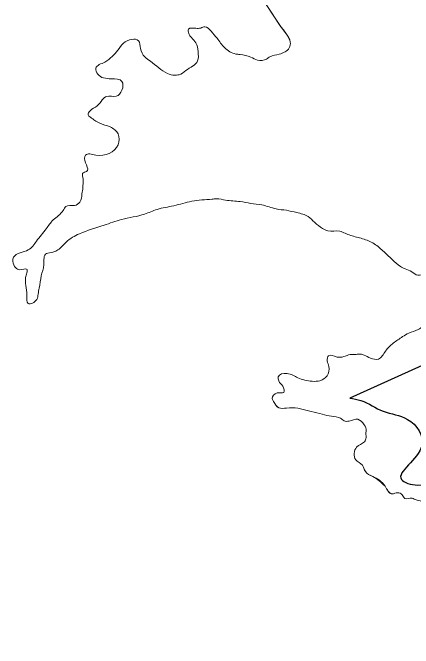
# Model space of a CAD drawing. Extents: x 553962 to 842807, y 8883888 to 9032388.
# Drawn here: x 570285 to 573524, y 8986068 to 8991208 of the extents above; entities that cross this region are included whole.
import ezdxf

# ---------------------------------------------------------------- set-up
doc = ezdxf.new("R2010")
doc.units = 0
doc.header["$LTSCALE"] = 200
doc.layers.add('25', color=7, linetype='Continuous', lineweight=13)
doc.layers.add('54', color=7, linetype='Continuous', lineweight=25)

msp = doc.modelspace()

# ---------------------------------------------------------------- linework, layer by layer
at = {"layer": '25'}
msp.add_line((572449.1, 8991100.5), (572334.3, 8991274.5), dxfattribs=at)
msp.add_lwpolyline([(578351.6, 8991043.2), (578446.9, 8991274.5), (572334.3, 8991274.5), (572447.3, 8991102.9), (572499.8, 8991033.9)], dxfattribs=at)
for points in [[(572497.9, 8989611.9), (572416.1, 8989621.7), (572298.7, 8989654.1), (572210.5, 8989666.4), (572124.8, 8989681.2), (572006.5, 8989692.2), (571934.7, 8989703.3), (571895.8, 8989700.6), (571733.8, 8989683.8), (571587.2, 8989646.9), (571453.1, 8989617.6), (571351.8, 8989579.6), (571165.1, 8989536.3), (571023.7, 8989489.3), (570824.7, 8989420.8), (570717.5, 8989353.9), (570650.5, 8989289.6), (570581.7, 8989265.5), (570557.9, 8989261.6), (570536.5, 8989171.1), (570516.3, 8989080.5), (570500.1, 8988981.1), (570490.7, 8988932), (570480, 8988888), (570410, 8988857.6), (570400.3, 8988925.5), (570389.6, 8989066.3), (570400.3, 8989105.3), (570401.2, 8989131.7), (570339.7, 8989129), (570310.5, 8989145.2), (570285.9, 8989198), (570293, 8989230.7), (570411.6, 8989290.1), (570477.3, 8989360.7), (570556.4, 8989461.5), (570612, 8989532.1), (570692.7, 8989609.1), (570714.8, 8989641.8), (570783.9, 8989649.6), (570828.7, 8989677.3), (570845.5, 8989742.8), (570853.5, 8989794.3), (570853.3, 8989809.4), (570852.4, 8989877.3), (570850.7, 8989910), (570881.9, 8989923.9), (570867.7, 8990045.8), (570873.8, 8990055.9), (570956.8, 8990057.4), (571136.7, 8990140.9), (571138, 8990227.7), (571073.1, 8990284.1), (570988.5, 8990315.2), (570949.2, 8990336.5), (570913.7, 8990362.8), (570894.5, 8990381.6), (570910.4, 8990415.6), (570967.7, 8990454.8), (571009.8, 8990502.7), (571044.6, 8990531.7), (571122.5, 8990533.2), (571168.4, 8990581.1), (571168.7, 8990652.7), (571082.9, 8990673.9), (570973, 8990711.2), (570957.2, 8990759), (571030.7, 8990809.5), (571089.2, 8990854.9), (571136.3, 8990904.1), (571180.8, 8990962.1), (571302.4, 8990981.3), (571318.4, 8990918.5), (571353.3, 8990850.7), (571399, 8990815.6), (571537.4, 8990716.7), (571595.4, 8990703), (571610.5, 8990704.3), (571630.6, 8990706.9), (571685.4, 8990741), (571779.9, 8990818), (571783.9, 8990893.5), (571765.3, 8990965.1), (571729.5, 8991007.7), (571709, 8991040.3), (571707.2, 8991075.5), (571765, 8991082), (571805.2, 8991084.6), (571839, 8991094.8), (571888.5, 8991059.7), (571937, 8991003.3)], [(571937, 8991003.3), (571888.5, 8991059.7), (571839, 8991094.8), (571805.2, 8991084.6), (571765, 8991082), (571707.2, 8991075.5), (571709, 8991040.3), (571729.5, 8991007.7), (571765.3, 8990965.1), (571783.9, 8990893.5), (571779.9, 8990818), (571685.4, 8990741), (571630.6, 8990706.9), (571610.5, 8990704.3), (571595.4, 8990703), (571537.4, 8990716.7), (571399, 8990815.6), (571353.3, 8990850.7), (571318.4, 8990918.5), (571302.4, 8990981.3), (571180.8, 8990962.1), (571136.3, 8990904.1), (571089.2, 8990854.9), (571030.7, 8990809.5), (570957.2, 8990759), (570973, 8990711.2), (571082.9, 8990673.9), (571168.7, 8990652.7), (571168.4, 8990581.1), (571122.5, 8990533.2), (571044.6, 8990531.7), (571009.8, 8990502.7), (570967.7, 8990454.8), (570910.4, 8990415.6), (570894.5, 8990381.6), (570913.7, 8990362.8), (570949.2, 8990336.5), (570988.5, 8990315.2), (571073.1, 8990284.1), (571138, 8990227.7), (571136.7, 8990140.9), (570956.8, 8990057.4), (570873.8, 8990055.9), (570867.7, 8990045.8), (570881.9, 8989923.9), (570850.7, 8989910), (570852.4, 8989877.3), (570853.3, 8989809.4), (570853.5, 8989794.3), (570845.5, 8989742.8), (570828.7, 8989677.3), (570783.9, 8989649.6), (570714.8, 8989641.8), (570692.7, 8989609.1), (570612, 8989532.1), (570556.4, 8989461.5), (570477.3, 8989360.7), (570411.6, 8989290.1), (570293, 8989230.7), (570285.9, 8989198), (570310.5, 8989145.2), (570339.7, 8989129), (570401.2, 8989131.7), (570400.3, 8989105.3), (570389.6, 8989066.3), (570400.3, 8988925.5), (570410, 8988857.6), (570480, 8988888), (570490.7, 8988932), (570500.1, 8988981.1), (570516.3, 8989080.5), (570536.5, 8989171.1), (570557.9, 8989261.6), (570581.7, 8989265.5), (570650.5, 8989289.6), (570717.5, 8989353.9), (570824.7, 8989420.8), (571023.7, 8989489.3), (571165.1, 8989536.3), (571351.8, 8989579.6), (571453.1, 8989617.6), (571587.2, 8989646.9), (571733.8, 8989683.8), (571895.8, 8989700.6), (571934.7, 8989703.3), (572006.5, 8989692.2), (572124.8, 8989681.2), (572210.5, 8989666.4), (572298.7, 8989654.1), (572416.1, 8989621.7), (572497.9, 8989611.9)], [(571937, 8991003.3), (571999.7, 8990925.5), (572088.4, 8990874.2), (572123.6, 8990870.6), (572210.7, 8990848.2), (572263.8, 8990825.7), (572337.9, 8990833.5), (572365.3, 8990852.4), (572440.4, 8990872.8), (572520.2, 8990924.6), (572529.6, 8990971.1), (572499.8, 8991033.9), (572447.3, 8991102.9)], [(572499.8, 8991033.9), (572529.6, 8990971.1), (572520.2, 8990924.6), (572440.4, 8990872.8), (572365.3, 8990852.4), (572337.9, 8990833.5), (572263.8, 8990825.7), (572210.7, 8990848.2), (572123.6, 8990870.6), (572088.4, 8990874.2), (571999.7, 8990925.5), (571937, 8991003.3)], [(573946.4, 8987228.8), (573942.2, 8987251.7), (573936.8, 8987263.8), (573898.8, 8987282.6), (573768.4, 8987263.3), (573732.2, 8987244.3), (573693.6, 8987217.8), (573613.9, 8987252.8), (573547, 8987267.7), (573515.4, 8987281.4), (573456.3, 8987280), (573433.3, 8987308.8), (573396.6, 8987326.3), (573352.8, 8987317.4), (573295.3, 8987380.1), (573196.2, 8987457.7), (573136.6, 8987497.8), (573112, 8987549.3), (573058.6, 8987593.1), (573066, 8987695), (573128.2, 8987739.2), (573142.9, 8987771.9), (573142.1, 8987824.7), (573143.3, 8987828.5), (573127.6, 8987875), (573074.2, 8987920.1), (573005.3, 8987906), (572963.7, 8987908.4), (572949.8, 8987918.4), (572918.1, 8987935.9), (572845, 8987947), (572768.1, 8987966.9), (572676, 8987988), (572591.5, 8988009.2), (572499.7, 8988011.4), (572436.8, 8988013.7), (572394.6, 8988063.9), (572384.2, 8988087.7), (572423.8, 8988133.1), (572476.6, 8988138.3), (572468.4, 8988187.3), (572436.4, 8988230), (572432.1, 8988263.9), (572503.4, 8988290.5), (572590.6, 8988256.8), (572705.4, 8988228.2), (572769.5, 8988232.2), (572826.8, 8988271.4), (572840.8, 8988346.8), (572828.9, 8988392.1), (572838.4, 8988434.8), (572907.7, 8988423.7), (572962.9, 8988427.7), (572999.2, 8988440.3), (573054.4, 8988445.5), (573062, 8988445.6), (573097.2, 8988446.9), (573126.2, 8988438.2), (573178.1, 8988415.7), (573242.3, 8988407.1), (573299.2, 8988471.4), (573362.5, 8988535.7), (573437.2, 8988588.7), (573487.1, 8988616.6), (573563.4, 8988645.7), (573631.6, 8988710), (573673.3, 8988791.9), (573687.5, 8988852.3), (573707.9, 8988926.5), (573725.1, 8988953), (573737.5, 8988965.6), (573746.2, 8989062.4), (573713, 8989103.8), (573653.9, 8989102.3), (573613.8, 8989097.2), (573561.1, 8989084.5), (573511.7, 8989113.2), (573458.6, 8989135.7), (573420.6, 8989157), (573288.3, 8989273.5), (573248.8, 8989308.6), (573161.3, 8989363.7), (573065.3, 8989393.6), (572971.9, 8989424.7), (572928.9, 8989440.9), (572833.3, 8989444.4), (572790.3, 8989463.1), (572725.5, 8989513.2), (572673.4, 8989559.6), (572582.4, 8989592), (572497.9, 8989611.9)], [(572497.9, 8989611.9), (572582.4, 8989592), (572673.4, 8989559.6), (572725.5, 8989513.2), (572790.3, 8989463.1), (572833.3, 8989444.4), (572928.9, 8989440.9), (572971.9, 8989424.7), (573065.3, 8989393.6), (573161.3, 8989363.7), (573248.8, 8989308.6), (573288.3, 8989273.5), (573420.6, 8989157), (573458.6, 8989135.7), (573511.7, 8989113.2), (573561.1, 8989084.5), (573613.8, 8989097.2), (573653.9, 8989102.3), (573713, 8989103.8), (573746.2, 8989062.4), (573737.5, 8988965.6), (573725.1, 8988953), (573707.9, 8988926.5), (573687.5, 8988852.3), (573673.3, 8988791.9), (573631.6, 8988710), (573563.4, 8988645.7), (573487.1, 8988616.6), (573437.2, 8988588.7), (573362.5, 8988535.7), (573299.2, 8988471.4), (573242.3, 8988407.1), (573178.1, 8988415.7), (573126.2, 8988438.2), (573097.2, 8988446.9), (573062, 8988445.6), (573054.4, 8988445.5), (572999.2, 8988440.3), (572962.9, 8988427.7), (572907.7, 8988423.7), (572838.4, 8988434.8), (572828.9, 8988392.1), (572840.8, 8988346.8), (572826.8, 8988271.4), (572769.5, 8988232.2), (572705.4, 8988228.2), (572590.6, 8988256.8), (572503.4, 8988290.5), (572432.1, 8988263.9), (572436.4, 8988230), (572468.4, 8988187.3), (572476.6, 8988138.3), (572423.8, 8988133.1), (572384.2, 8988087.7), (572394.6, 8988063.9), (572436.8, 8988013.7), (572499.7, 8988011.4)], [(572499.7, 8988011.4), (572591.5, 8988009.2), (572676, 8987988), (572768.1, 8987966.9), (572845, 8987947), (572918.1, 8987935.9), (572949.8, 8987918.4), (572963.7, 8987908.4), (573005.3, 8987906), (573074.2, 8987920.1), (573127.6, 8987875), (573143.3, 8987828.5), (573142.1, 8987824.7), (573142.9, 8987771.9), (573128.2, 8987739.2), (573066, 8987695), (573058.6, 8987593.1), (573112, 8987549.3), (573136.6, 8987497.8), (573196.2, 8987457.7), (573295.3, 8987380.1)], [(573295.3, 8987380.1), (573352.8, 8987317.4), (573396.6, 8987326.3), (573433.3, 8987308.8), (573456.3, 8987280), (573515.4, 8987281.4), (573547, 8987267.7), (573613.9, 8987252.8), (573693.6, 8987217.8), (573732.2, 8987244.3), (573768.4, 8987263.3), (573898.8, 8987282.6), (573936.8, 8987263.8), (573942.2, 8987251.7), (573946.4, 8987228.8)]]:
    msp.add_spline(points, degree=3, dxfattribs=at)
at = {"layer": '54'}
msp.add_line((579758.1, 8991142.1), (573009.7, 8988092.3), dxfattribs=at)
msp.add_spline([(573009.7, 8988092.3), (573100.2, 8988072.1), (573281.3, 8987985.6), (573477.4, 8987919.6), (573593.3, 8987705.3), (573427.7, 8987434.2), (573558.4, 8987388.5), (573824.8, 8987440.1), (573975.7, 8987399.6), (574317.6, 8987354.4), (574252.5, 8987098.8), (574458.9, 8986808), (574574.6, 8986762.3), (574851.1, 8986752.7), (575042.3, 8986676.5), (575168.2, 8986482.6), (575017.8, 8986068.4)], degree=3, dxfattribs=at)

doc.saveas('drawing.dxf')
